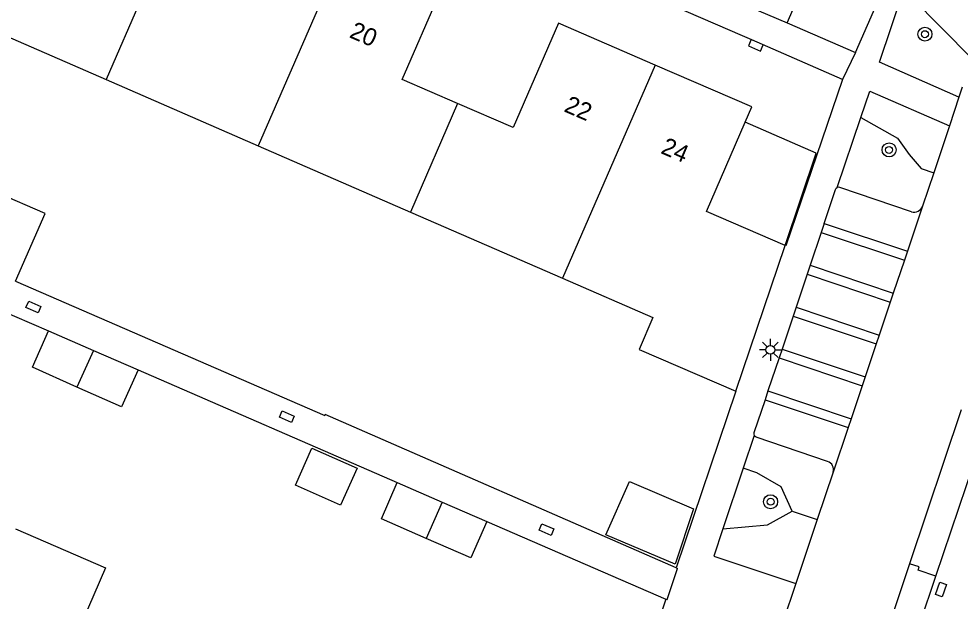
# Model space of a CAD drawing. Extents: x 136000 to 141014, y 402000 to 403500.
# Drawn here: x 138811.1 to 138864.9, y 402954 to 402987.2 of the extents above; entities that cross this region are included whole.
import ezdxf

# ---------------------------------------------------------------- set-up
doc = ezdxf.new("R2010")
doc.units = 0
for name, color, linetype in [('gg-afsc-erfafscheiding', 7, 'Continuous'), ('gg-afsc-hekwerk', 7, 'Continuous'), ('gg-afsc-muur', 7, 'Continuous'), ('gg-anno-huisnummerreeks BGT', 7, 'Continuous'), ('gg-bbg-bijgebouw', 7, 'Continuous'), ('gg-bbg-hoofdgebouw', 7, 'Continuous'), ('gg-bbg-luifel en loopbrug', 7, 'Continuous'), ('gg-bbg-tussenscheiding', 7, 'Continuous'), ('gg-knt-verharding', 7, 'Continuous'), ('gg-knt-verharding nz', 7, 'Continuous'), ('gt-bbg-plantopografie pand', 7, 'Continuous'), ('gt-grn-groengrens', 7, 'Continuous'), ('gt-grn-vlakafsluiter', 7, 'Continuous'), ('gt-grn-weggrens', 7, 'Continuous'), ('gt-symb-boom', 7, 'Continuous'), ('gt-symb-kolk', 7, 'Continuous'), ('gt-symb-kolk center center', 7, 'Continuous'), ('gt-symb-lichtmast', 7, 'Continuous')]:
    doc.layers.add(name, color=color, linetype=linetype)

# ---------------------------------------------------------------- blocks, each defined once
blk = doc.blocks.new('gt0-BOOM')
at = {"layer": 'gt-symb-boom'}
for radius in [0.4, 0.2]:
    blk.add_circle((0, 0), radius, dxfattribs=at)
blk = doc.blocks.new('gt0-KOLK')
at = {"layer": 'gt-symb-kolk'}
blk.add_lwpolyline([(0, 0), (0.375, 0), (0.375, 0.4), (-0.375, 0.4), (-0.375, 0), (0, 0)], dxfattribs=at)
blk = doc.blocks.new('gt0-LMAST')
at = {"layer": 'gt-symb-lichtmast'}
for p, q in [((-0.005, 0.246), (-0.005, 0.621)), ((-0.182, 0.173), (-0.447, 0.438)), ((0.172, 0.173), (0.437, 0.438)), ((-0.255, -0.004), (-0.63, -0.004)), ((-0.182, -0.181), (-0.447, -0.446)), ((-0.005, -0.254), (-0.005, -0.629)), ((0.437, -0.446), (0.172, -0.181)), ((0.245, -0.004), (0.62, -0.004))]:
    blk.add_line(p, q, dxfattribs=at)
blk.add_circle((-0.005, -0.004), 0.25, dxfattribs=at)
blk = doc.blocks.new('gt0-KOLKCC')
at = {"layer": 'gt-symb-kolk center center'}
blk.add_lwpolyline([(-0.375, 0.2), (0.375, 0.2), (0.375, -0.2), (-0.375, -0.2)], close=True, dxfattribs=at)

msp = doc.modelspace()

# ---------------------------------------------------------------- linework, layer by layer
at = {"layer": 'gg-afsc-erfafscheiding'}
for p, q in [((138808.009, 402971.483), (138812.818, 402969.402)), ((138817.925, 402967.185), (138832.717, 402960.742)), ((138837.836, 402958.519), (138848.044, 402954.089))]:
    msp.add_line(p, q, dxfattribs=at)
msp.add_lwpolyline([(138810.929, 402972.252), (138828.587, 402964.569), (138828.613, 402964.629)], dxfattribs=at)
at = {"layer": 'gg-afsc-hekwerk'}
for p, q in [((138852.055, 402965.963), (138848.632, 402955.868)), ((138848.044, 402954.089), (138842.826, 402938.33))]:
    msp.add_line(p, q, dxfattribs=at)
at = {"layer": 'gg-afsc-muur'}
msp.add_line((138848.632, 402955.868), (138828.613, 402964.629), dxfattribs=at)
at = {"layer": 'gg-bbg-bijgebouw'}
for p, q in [((138811.893, 402967.338), (138812.818, 402969.402)), ((138812.818, 402969.402), (138815.372, 402968.294)), ((138815.372, 402968.294), (138817.925, 402967.185)), ((138814.433, 402966.2), (138811.893, 402967.338)), ((138831.814, 402958.672), (138832.717, 402960.742)), ((138832.717, 402960.742), (138835.277, 402959.631)), ((138835.277, 402959.631), (138837.836, 402958.519)), ((138834.372, 402957.557), (138831.814, 402958.672))]:
    msp.add_line(p, q, dxfattribs=at)
for points in [[(138817.925, 402967.185), (138816.973, 402965.061), (138814.433, 402966.2)], [(138845.97, 402960.807), (138849.637, 402959.246), (138848.581, 402956.089), (138844.63, 402957.764), (138845.97, 402960.807)], [(138837.836, 402958.519), (138836.929, 402956.441), (138834.372, 402957.557)]]:
    msp.add_lwpolyline(points, dxfattribs=at)
at = {"layer": 'gg-bbg-hoofdgebouw'}
for p, q in [((138807.418, 402987.536), (138816.104, 402983.755)), ((138816.104, 402983.755), (138824.789, 402979.973)), ((138824.789, 402979.973), (138833.473, 402976.193)), ((138833.473, 402976.193), (138842.155, 402972.413)), ((138852.055, 402965.963), (138854.862, 402974.28))]:
    msp.add_line(p, q, dxfattribs=at)
for points in [[(138836.166, 402982.387), (138833.003, 402983.761), (138835.196, 402988.806), (138829.673, 402991.207)], [(138847.445, 402984.588), (138841.922, 402986.971), (138839.328, 402981.012), (138836.166, 402982.387)], [(138852.584, 402981.321), (138852.967, 402982.204), (138847.445, 402984.588)], [(138854.862, 402974.28), (138850.372, 402976.231), (138852.584, 402981.321)], [(138842.155, 402972.413), (138847.316, 402970.166), (138846.531, 402968.343), (138852.055, 402965.963)], [(138810.93, 402958.103), (138816.071, 402955.868), (138812.119, 402946.76), (138806.969, 402949.002)]]:
    msp.add_lwpolyline(points, dxfattribs=at)
at = {"layer": 'gg-bbg-luifel en loopbrug'}
for p, q in [((138812.613, 402976.1), (138804.189, 402979.786)), ((138810.929, 402972.252), (138812.613, 402976.1))]:
    msp.add_line(p, q, dxfattribs=at)
msp.add_lwpolyline([(138854.862, 402974.28), (138856.63, 402979.563), (138852.584, 402981.321)], dxfattribs=at)
at = {"layer": 'gg-bbg-tussenscheiding'}
for p, q in [((138829.673, 402991.207), (138824.789, 402979.973)), ((138818.797, 402989.946), (138816.104, 402983.755)), ((138847.445, 402984.588), (138842.155, 402972.413)), ((138836.166, 402982.387), (138833.473, 402976.193)), ((138815.372, 402968.294), (138814.433, 402966.2)), ((138835.277, 402959.631), (138834.372, 402957.557))]:
    msp.add_line(p, q, dxfattribs=at)
at = {"layer": 'gg-knt-verharding'}
for p, q in [((138848.805, 402989.664), (138854.982, 402986.996)), ((138864.971, 402983.318), (138864.779, 402982.744)), ((138864.779, 402982.744), (138864.235, 402981.114)), ((138857.838, 402977.59), (138859.18, 402981.582)), ((138864.235, 402981.114), (138863.34, 402978.431)), ((138863.34, 402978.431), (138862.704, 402976.526)), ((138857.094, 402975.547), (138856.921, 402975.032)), ((138856.921, 402975.032), (138856.29, 402973.153)), ((138856.29, 402973.153), (138856.12, 402972.644)), ((138856.12, 402972.644), (138855.487, 402970.759)), ((138855.487, 402970.759), (138855.316, 402970.252)), ((138855.316, 402970.252), (138854.684, 402968.368)), ((138854.684, 402968.368), (138854.513, 402967.858)), ((138854.513, 402967.858), (138853.881, 402965.977)), ((138853.881, 402965.977), (138853.713, 402965.474)), ((138864.902, 402964.893), (138861.959, 402956.109)), ((138853.097, 402963.439), (138852.471, 402961.567)), ((138852.471, 402961.567), (138851.31, 402958.093)), ((138857.604, 402961.341), (138856.696, 402958.627)), ((138856.696, 402958.627), (138855.473, 402954.973)), ((138848.632, 402955.868), (138848.713, 402955.841)), ((138861.959, 402956.109), (138859.703, 402949.378)), ((138861.32, 402949.002), (138863.455, 402955.404)), ((138855.473, 402954.973), (138854.737, 402952.772)), ((138848.044, 402954.089), (138848.124, 402954.063))]:
    msp.add_line(p, q, dxfattribs=at)
for points in [[(138858.13, 402983.759), (138853.265, 402985.894), (138835.78, 402993.471), (138818.581, 403000.962), (138783.481, 403016.202), (138775.283, 403019.854), (138766.535, 403023.605), (138752.711, 403029.605)], [(138854.982, 402986.996), (138856.745, 402991.055), (138856.319, 402991.24)], [(138864.779, 402982.744), (138860.242, 402984.746), (138861.628, 402988.896)], [(138858.13, 402983.759), (138854.91, 402974.26), (138854.862, 402974.28)], [(138859.18, 402981.582), (138859.691, 402983.102), (138864.235, 402981.114)], [(138857.094, 402975.547), (138857.745, 402977.486), (138857.781, 402977.547), (138857.838, 402977.59)], [(138862.07, 402976.209), (138857.98, 402977.598), (138857.908, 402977.608), (138857.838, 402977.59)], [(138853.713, 402965.474), (138853.079, 402963.586), (138853.074, 402963.511), (138853.097, 402963.439)], [(138857.289, 402961.947), (138853.203, 402963.344), (138853.142, 402963.382), (138853.097, 402963.439)], [(138851.31, 402958.093), (138850.79, 402956.539), (138855.473, 402954.973)], [(138863.455, 402955.404), (138862.463, 402955.748), (138862.504, 402955.927), (138861.959, 402956.109)]]:
    msp.add_lwpolyline(points, dxfattribs=at)
for centre, radius, start, end in [((138862.998, 402987.181), 3.095, 341.4891, 64.9592), ((138862.221, 402976.699), 0.513, 252.8353, 340.2948), ((138857.14, 402961.485), 0.485, 342.7531, 72.1779)]:
    msp.add_arc(centre, radius, start, end, dxfattribs=at)
at = {"layer": 'gg-knt-verharding nz'}
for p, q in [((138862.704, 402976.526), (138861.84, 402973.952)), ((138857.094, 402975.547), (138861.84, 402973.952)), ((138856.921, 402975.032), (138861.667, 402973.438)), ((138861.84, 402973.952), (138861.667, 402973.438)), ((138856.29, 402973.153), (138861.036, 402971.559)), ((138861.667, 402973.438), (138861.036, 402971.559)), ((138856.12, 402972.644), (138860.865, 402971.051)), ((138861.036, 402971.559), (138860.865, 402971.051)), ((138855.487, 402970.759), (138860.231, 402969.165)), ((138860.865, 402971.051), (138860.231, 402969.165)), ((138855.316, 402970.252), (138860.061, 402968.658)), ((138860.231, 402969.165), (138860.061, 402968.658)), ((138860.061, 402968.658), (138859.428, 402966.774)), ((138854.684, 402968.368), (138859.428, 402966.774)), ((138854.513, 402967.858), (138859.257, 402966.265)), ((138859.428, 402966.774), (138859.257, 402966.265)), ((138853.881, 402965.977), (138858.625, 402964.383)), ((138859.257, 402966.265), (138858.625, 402964.383)), ((138853.713, 402965.474), (138858.456, 402963.881)), ((138858.625, 402964.383), (138858.456, 402963.881)), ((138858.456, 402963.881), (138857.604, 402961.341)), ((138848.124, 402954.063), (138848.713, 402955.841))]:
    msp.add_line(p, q, dxfattribs=at)
at = {"layer": 'gt-bbg-plantopografie pand'}
msp.add_lwpolyline([(138827.852, 402962.702), (138830.425, 402961.561), (138829.486, 402959.445), (138826.913, 402960.587), (138827.852, 402962.702)], dxfattribs=at)
at = {"layer": 'gt-grn-groengrens'}
for p, q in [((138861.628, 402988.896), (138865.52, 402984.963)), ((138863.455, 402955.404), (138866.547, 402964.536)), ((138855.258, 402959.108), (138856.696, 402958.627))]:
    msp.add_line(p, q, dxfattribs=at)
for points in [[(138859.18, 402981.582), (138861.27, 402980.409), (138861.942, 402979.484), (138862.618, 402978.672), (138863.34, 402978.431)], [(138855.258, 402959.108), (138854.638, 402960.491), (138853.243, 402961.309), (138852.471, 402961.567)], [(138851.31, 402958.093), (138853.854, 402958.323), (138855.258, 402959.108)]]:
    msp.add_lwpolyline(points, dxfattribs=at)
at = {"layer": 'gt-grn-vlakafsluiter'}
msp.add_line((138858.879, 402985.303), (138861.461, 402991.212), dxfattribs=at)
at = {"layer": 'gt-grn-weggrens'}
for p, q in [((138854.982, 402986.996), (138858.879, 402985.303)), ((138858.879, 402985.303), (138858.13, 402983.759))]:
    msp.add_line(p, q, dxfattribs=at)

# ---------------------------------------------------------------- block references
at = {"layer": 'gt-symb-boom'}
for p in [(138862.843, 402986.349), (138860.794, 402979.741), (138854.03, 402959.65)]:
    msp.add_blockref('gt0-BOOM', p, dxfattribs=at)
at = {"layer": 'gt-symb-kolk', "rotation": 156.72829168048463}
msp.add_blockref('gt0-KOLK', (138853.265, 402985.894), dxfattribs=at)
at = {"layer": 'gt-symb-kolk center center'}
for p, rotation in [((138811.951, 402970.768), 156.72829168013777), ((138826.42, 402964.507), 156.72829168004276), ((138841.244, 402958.062), 156.72829168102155), ((138863.756, 402954.645), -109.44048247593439)]:
    msp.add_blockref('gt0-KOLKCC', p, dxfattribs=dict(at, rotation=rotation))
at = {"layer": 'gt-symb-lichtmast'}
msp.add_blockref('gt0-LMAST', (138854.023, 402968.324), dxfattribs=at)

# ---------------------------------------------------------------- texts
at = {"layer": 'gg-anno-huisnummerreeks BGT'}
for s, rotation, p in [('20', 336.5, (138829.928, 402986.189)), ('22', 336.7, (138842.186, 402981.955)), ('24', 336.7, (138847.709, 402979.571))]:
    msp.add_text(s, height=1, rotation=rotation, dxfattribs=at).set_placement(p)

doc.saveas('drawing.dxf')
